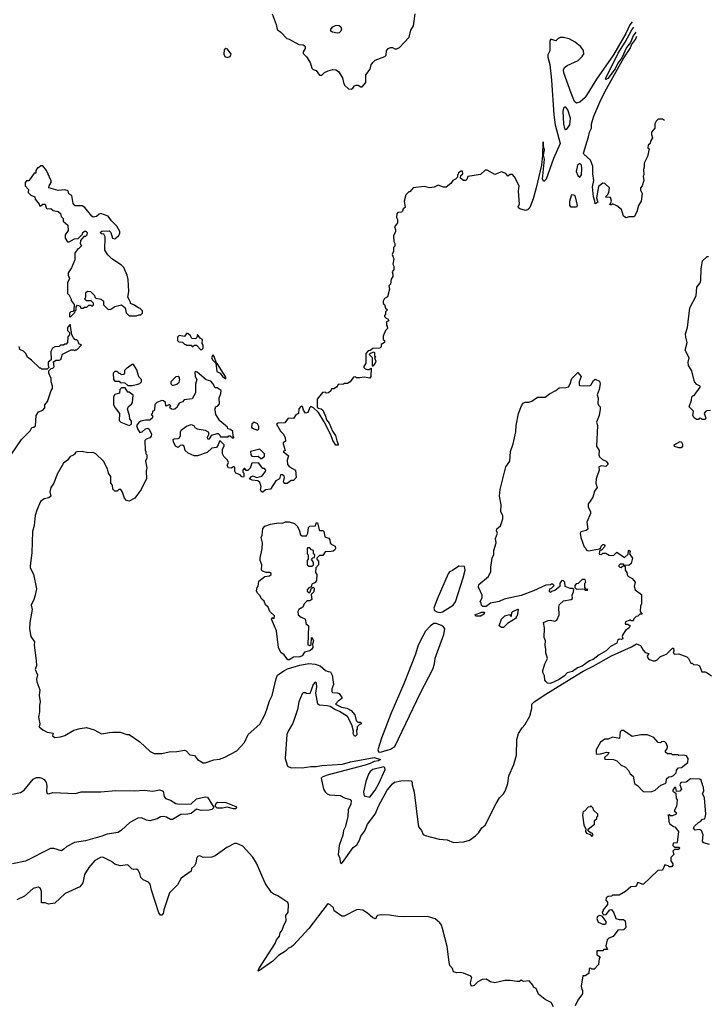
# Model space of a CAD drawing. Extents: x 2086813 to 2278017, y 548126 to 753336.
# Tile 404 of 461: x 2253741 to 2260055, y 668218 to 677261. Entities that reach past the tile are written whole.
import ezdxf

# ---------------------------------------------------------------- set-up
doc = ezdxf.new("R2010")
doc.units = 0

msp = doc.modelspace()

# ---------------------------------------------------------------- linework, layer by layer
at = {"layer": '0CON10XD'}
for points in [[(2256060, 677315), (2256097.5, 677215), (2256105, 677170), (2256140, 677145), (2256195, 677087.5), (2256215, 677082.5), (2256305, 677032.5), (2256345, 677030), (2256353, 677023), (2256361.7, 677011.7), (2256362.5, 676995), (2256343.3, 676965), (2256345, 676950), (2256375, 676920), (2256408.3, 676868.3), (2256422.5, 676815), (2256435, 676802.5), (2256463, 676793), (2256495, 676750), (2256515, 676750), (2256540, 676775), (2256575, 676792.5), (2256617, 676803), (2256645, 676800), (2256667.5, 676785), (2256706.1, 676726.1), (2256713.6, 676683.6), (2256725, 676660), (2256760, 676625), (2256785, 676622.5)], [(2256785, 676622.5), (2256799.3, 676630.7), (2256815, 676652.5), (2256830.7, 676659.3), (2256849.3, 676659.3), (2256873, 676643), (2256886.4, 676643.6), (2256918.8, 676685), (2256920, 676755), (2256958.8, 676805), (2256970, 676845), (2256983.6, 676866.4), (2257005, 676887.5), (2257095, 676922.5), (2257106.7, 676935), (2257110, 676975), (2257125, 676996.2), (2257145, 677006), (2257165, 677006.2), (2257185, 676992.5), (2257203, 676993), (2257227.5, 677005), (2257318.3, 677101.7), (2257333.3, 677165), (2257356.1, 677203.9), (2257373.8, 677315)], [(2259366.1, 677241.3), (2259345, 677212.5), (2259307.5, 677132.5), (2259195, 676937.5), (2259037.5, 676715), (2258933.6, 676546.4), (2258885.4, 676504.6), (2258855, 676492.7), (2258835, 676510.6), (2258804, 676585), (2258736.7, 676773.3), (2258735, 676800), (2258745, 676822.5), (2258769.3, 676840.7), (2258870, 676885), (2258910, 676925), (2258910, 676935), (2258920, 676945), (2258917, 676977), (2258895, 677012.5), (2258843, 677053), (2258786.4, 677086.4), (2258735, 677097.5), (2258705, 677097.5), (2258685, 677087.5), (2258665, 677067.5), (2258618.3, 677081.7), (2258610, 677065), (2258608, 676975), (2258590.7, 676939.3), (2258590, 676915), (2258608.9, 676848.9), (2258626, 676706), (2258647.5, 676387.5), (2258659.6, 676295), (2258704.2, 676125), (2258643.8, 675985), (2258575, 675796), (2258555, 675776), (2258541.4, 675795), (2258561.2, 675981.2), (2258550, 676015), (2258560, 676065), (2258550, 676095), (2258551.7, 676131.7), (2258545, 676140), (2258543.3, 676015), (2258532.2, 675925), (2258483.8, 675716.2), (2258455.4, 675614.7), (2258425, 675536.7), (2258405, 675513.3), (2258385, 675507.5), (2258333, 675523), (2258323, 675533), (2258320, 675545), (2258330, 675565), (2258322.5, 675685), (2258326.7, 675735), (2258286.1, 675816.1), (2258265, 675837.5), (2258245, 675837.5), (2258223, 675823), (2258205, 675847.5), (2258165, 675862.5), (2258105, 675837.5), (2258035, 675877.5), (2258015, 675880), (2257971.7, 675838.3), (2257855, 675820), (2257848.3, 675791.7), (2257837, 675783), (2257815, 675782.5), (2257790, 675805), (2257791.7, 675828.3), (2257810, 675845), (2257808.3, 675868.3), (2257795, 675870), (2257770, 675855), (2257768.3, 675841.7), (2257760, 675835), (2257760, 675815), (2257743, 675797), (2257720, 675785), (2257700, 675755), (2257656.4, 675723.6), (2257633.9, 675723.9), (2257585, 675740), (2257546.4, 675723.6), (2257505, 675717.5), (2257455, 675727.5), (2257355, 675717.5), (2257325, 675680), (2257315, 675680), (2257288.3, 675651.7), (2257273, 675593), (2257280, 675535), (2257262.5, 675525), (2257257.5, 675502.5), (2257248.3, 675491.7), (2257215, 675490), (2257203, 675477), (2257200, 675445), (2257210, 675425), (2257210, 675395), (2257183, 675357), (2257192.5, 675335), (2257192.5, 675315), (2257172.5, 675275), (2257177.5, 675225), (2257187.5, 675205), (2257185, 675180), (2257173, 675167), (2257172.5, 675135), (2257162.5, 675105), (2257177.5, 675065), (2257167.5, 675015), (2257176.4, 674996.4), (2257177.5, 674965), (2257160, 674945), (2257167.5, 674925), (2257166.4, 674903.6), (2257153, 674877), (2257147, 674833), (2257130, 674815), (2257137.5, 674785), (2257120, 674715), (2257090.7, 674699.3), (2257080, 674675), (2257080, 674655), (2257090, 674645), (2257101.7, 674611.7), (2257120, 674595), (2257101.7, 674578.3), (2257100, 674555), (2257090, 674545), (2257090, 674535), (2257105, 674520), (2257120, 674515), (2257130, 674495), (2257110, 674485), (2257110, 674455), (2257117, 674447), (2257120, 674425), (2257100, 674405), (2257080, 674355), (2257080, 674325), (2257090, 674315), (2257090, 674295), (2257061.7, 674278.3), (2257060, 674255), (2257047, 674243), (2256985, 674240), (2256958.3, 674221.7), (2256941.7, 674218.3), (2256920, 674195), (2256920, 674105), (2256900, 674075), (2256900, 674065), (2256913, 674053), (2256935, 674047.5), (2256951.7, 674048.3), (2256970, 674060), (2256965, 673982.5), (2256955, 673967.5), (2256905, 673977.5), (2256865, 673970), (2256835, 673970), (2256825, 673980), (2256805, 673977.5), (2256776.4, 673933.6), (2256751.7, 673918.3), (2256725, 673920), (2256715, 673912.5), (2256665, 673910), (2256650, 673885), (2256625, 673870), (2256605, 673870), (2256598.3, 673851.7), (2256577, 673833), (2256555, 673830), (2256545, 673840), (2256523, 673837), (2256473, 673777), (2256472.5, 673702.5), (2256483, 673693), (2256508.3, 673688.3), (2256523.8, 673673.8), (2256549.6, 673619.5), (2256557.5, 673585), (2256584.1, 673554.1), (2256612.3, 673482.3), (2256641.7, 673441.7), (2256652, 673392), (2256666.4, 673363.6), (2256665, 673352.5), (2256643.9, 673353.9), (2256615.9, 673395.9), (2256597.7, 673447.7), (2256538.3, 673568.3), (2256485, 673652.5), (2256440, 673695), (2256415, 673707.5), (2256405, 673700), (2256386.4, 673653.6), (2256365, 673647.5), (2256346.7, 673675), (2256338.3, 673708.3), (2256325, 673710), (2256303, 673687), (2256300, 673645), (2256277, 673633), (2256255, 673597.5), (2256205, 673600), (2256175, 673557.5), (2256113.6, 673556.4), (2256100, 673545), (2256135, 673482.5), (2256163.6, 673453.6), (2256179.3, 673419.3), (2256181.7, 673388.3), (2256160, 673375), (2256160, 673365), (2256180, 673305), (2256160, 673295), (2256210, 673255), (2256197.5, 673215), (2256200, 673175), (2256220, 673155), (2256272.5, 673125), (2256280, 673055), (2256255, 673030), (2256235, 673030), (2256197.7, 673002.3), (2256175, 673000), (2256163.3, 673015), (2256172.5, 673055), (2256168.3, 673068.3), (2256155, 673080), (2256135, 673080), (2256127.5, 673045), (2256093.6, 673026.4), (2256045, 672950), (2255998.3, 672941.7), (2255975, 672920), (2255965, 672920), (2255953.3, 672943.3), (2255957.5, 672975), (2255945, 673010), (2255927, 673027), (2255875, 673032.5), (2255850, 673045), (2255870, 673065), (2255885, 673070), (2255915, 673057.5), (2255965, 673067.5), (2255998.3, 673111.7), (2256000, 673125), (2255988.3, 673138.3), (2255975, 673140), (2255935, 673190), (2255871.7, 673188.3), (2255858.3, 673141.7), (2255835, 673120), (2255821.7, 673121.7), (2255808.3, 673138.3), (2255801.7, 673138.3), (2255790, 673125), (2255790, 673105), (2255800, 673095), (2255800, 673065), (2255795, 673060), (2255781.7, 673061.7), (2255765, 673080), (2255727, 673097), (2255717.5, 673115), (2255717, 673147), (2255708.3, 673158.3), (2255687, 673143), (2255660, 673145), (2255647.5, 673165), (2255660, 673195), (2255650, 673215), (2255615, 673250), (2255602.5, 673275), (2255602.5, 673315), (2255620, 673345), (2255620, 673355), (2255585, 673390), (2255575, 673390), (2255562.5, 673355), (2255547, 673333), (2255505, 673326.7), (2255462.5, 673285), (2255373.6, 673253.6), (2255343.6, 673253.6), (2255289.3, 673279.3), (2255261.2, 673305), (2255253, 673343), (2255235, 673352.5), (2255215, 673350), (2255195, 673332.5), (2255172.5, 673345), (2255152.5, 673385), (2255150, 673405), (2255158.3, 673411.7), (2255196.4, 673413.6), (2255209.3, 673420.7), (2255219.3, 673440.7), (2255217.5, 673475), (2255225, 673490), (2255271.7, 673528.3), (2255315, 673542.5), (2255340, 673535), (2255350, 673515), (2255372.3, 673502.3), (2255445, 673491.2), (2255472.5, 673475), (2255477.5, 673455), (2255462.5, 673425), (2255465, 673410), (2255485, 673410), (2255506.4, 673443.6), (2255555, 673460), (2255565, 673460), (2255580, 673445), (2255585, 673430), (2255655, 673430), (2255661.7, 673438.3), (2255675, 673440), (2255695, 673420), (2255705, 673420), (2255710, 673425), (2255700, 673435), (2255698.3, 673478.3), (2255678.3, 673498.3), (2255651.7, 673501.7), (2255648.3, 673518.3), (2255577.7, 673577.7), (2255543.6, 673633.6), (2255537.5, 673677.5), (2255530, 673685), (2255538.3, 673691.7), (2255540, 673705), (2255558.3, 673711.7), (2255577, 673733), (2255572.5, 673785), (2255588.3, 673828.3), (2255590, 673855), (2255555, 673880), (2255535, 673880), (2255515, 673920), (2255495, 673940), (2255455, 673952.5), (2255370, 674025), (2255355, 674030), (2255350, 674025), (2255353.6, 673983.6), (2255367.5, 673955), (2255356.4, 673913.6), (2255356.7, 673835), (2255325, 673780), (2255251.7, 673768.3), (2255235, 673750), (2255205, 673737.5), (2255190, 673715), (2255188.3, 673701.7), (2255167, 673683), (2255155, 673680), (2255135, 673682.5), (2255120, 673695), (2255121.7, 673708.3), (2255130, 673715), (2255115, 673730), (2255108.3, 673721.7), (2255081.7, 673711.7), (2255080, 673745), (2255061.7, 673761.7), (2255045, 673762.5), (2255000, 673745), (2254983, 673727), (2254980, 673675), (2254961.7, 673658.3), (2254958.3, 673641.7), (2254950, 673635), (2254960, 673625), (2254960, 673605), (2254935, 673582.5), (2254895, 673583.3), (2254855, 673573.3), (2254835, 673562.5), (2254812.5, 673535), (2254826.4, 673496.4), (2254845, 673470), (2254865, 673476.7), (2254895, 673503.8), (2254918.3, 673508.3), (2254930.7, 673500.7), (2254952.5, 673455), (2254950, 673435), (2254935, 673420), (2254901.7, 673408.3), (2254890, 673395), (2254892.5, 673305), (2254900, 673295), (2254900, 673275), (2254910, 673265), (2254910, 673235), (2254897.5, 673205), (2254907.5, 673145), (2254902.5, 673115), (2254907, 673047), (2254856.7, 672945), (2254797.5, 672865), (2254745, 672837.5), (2254722.5, 672845), (2254702.5, 672865), (2254685, 672920), (2254670, 672945), (2254653, 672947), (2254635, 672930), (2254615, 672930), (2254595, 672950), (2254592.5, 672985), (2254577.5, 673005), (2254577.5, 673065), (2254557.5, 673095), (2254547, 673137), (2254510, 673205), (2254440, 673275), (2254416.1, 673286.1), (2254366.1, 673283.9), (2254313.9, 673296.1), (2254268.3, 673291.7), (2254250, 673285), (2254250, 673275), (2254235, 673260), (2254205, 673250), (2254180, 673215), (2254142.3, 673187.7), (2254084.1, 673085.9), (2254055.9, 673004.1), (2254027.5, 672965), (2254016.7, 672925), (2254026.1, 672883.9), (2254009.6, 672870.5), (2253965, 672860), (2253933.6, 672836.4), (2253897.5, 672755), (2253883.6, 672706.4), (2253873.3, 672615), (2253859.3, 672560.7), (2253853.3, 672365), (2253836.2, 672245), (2253838.8, 672225), (2253867, 672167), (2253895.8, 672035), (2253883.3, 671975)], [(2256655, 677136), (2256612.5, 677145), (2256597.5, 677155), (2256597.5, 677175), (2256617.5, 677195), (2256642.3, 677207.7), (2256655, 677211.2), (2256675, 677206.2), (2256688.8, 677195), (2256696.2, 677175), (2256691.2, 677155), (2256675, 677138.8), (2256655, 677136)], [(2259397.6, 677144.9), (2259375, 677112.5), (2259348.8, 677051.2), (2259314.1, 677005.9), (2259270.7, 676909.3), (2259235, 676862.5), (2259210.7, 676809.3), (2259140.7, 676719.3), (2259125, 676710), (2259120, 676715), (2259122.5, 676725), (2259235.8, 676954.2), (2259301.2, 677055), (2259362.5, 677167.5), (2259381.9, 677193.1)], [(2259662.6, 676334.9), (2259645, 676346.7), (2259605, 676347.5), (2259585, 676330), (2259572.5, 676305), (2259572.5, 676265), (2259543, 676227), (2259542.5, 676205), (2259552.5, 676175), (2259532.5, 676145), (2259530, 676125), (2259513, 676107), (2259510, 676085), (2259520, 676075), (2259507.5, 676005), (2259477, 675943), (2259476.7, 675905), (2259470, 675885), (2259472.5, 675835), (2259467.5, 675825), (2259472.5, 675785), (2259457.5, 675735), (2259442.5, 675715), (2259442.5, 675695), (2259457.5, 675665), (2259447, 675593), (2259422.5, 675555), (2259407.5, 675495), (2259385, 675450), (2259335, 675450), (2259310.7, 675440.7), (2259286.4, 675456.4), (2259266.4, 675516.4), (2259225, 675552.5), (2259185, 675570), (2259175, 675560), (2259161.7, 675561.7), (2259176.7, 675593.3), (2259167, 675627), (2259125, 675630), (2259120, 675635), (2259138.3, 675651.7), (2259150, 675675), (2259156.7, 675715), (2259115, 675757.5), (2259095, 675760), (2259055, 675730), (2259037.5, 675625), (2259050, 675585), (2259025, 675570), (2259023.3, 675595), (2259009.4, 675635), (2259000.7, 675725), (2259014.6, 675785), (2259002.9, 675845), (2259004.5, 675915), (2258981.9, 675971.9), (2258922.5, 676025), (2258919.2, 676035), (2258963.9, 676186.1), (2258973, 676227), (2258992.5, 676265), (2258992.5, 676305), (2259013.8, 676375), (2259078, 676525), (2259128.8, 676625), (2259289.3, 676910.7), (2259346, 676995), (2259359.3, 677030.7), (2259395, 677077.5), (2259409.4, 677109)], [(2255645, 676913.8), (2255675, 676922.5), (2255683.3, 676945), (2255649.6, 676989.5), (2255635, 676997.5), (2255620, 676985), (2255616.2, 676945), (2255625, 676923.3), (2255645, 676913.8)], [(2258755, 676252.1), (2258765, 676254.8), (2258792.5, 676295), (2258799.8, 676355), (2258775, 676432.9), (2258755, 676456), (2258745, 676456.2), (2258735, 676446.7), (2258729.6, 676420.4), (2258734.8, 676305), (2258745, 676260.4), (2258755, 676252.1)], [(2254205, 674530), (2254248.3, 674571.7), (2254251.7, 674588.3), (2254260, 674595), (2254260, 674625), (2254271.7, 674638.3), (2254295, 674630), (2254301.7, 674611.7), (2254325, 674610), (2254335, 674620), (2254358.3, 674621.7), (2254375, 674640), (2254395, 674640), (2254405, 674630), (2254418.3, 674641.7), (2254418.3, 674658.3), (2254398.3, 674678.3), (2254355, 674680), (2254340, 674695), (2254347.5, 674715), (2254350, 674755), (2254365, 674767.5), (2254390, 674765), (2254428.3, 674728.3), (2254431.7, 674711.7), (2254441.7, 674701.7), (2254490, 674695), (2254510, 674675), (2254511.7, 674641.7), (2254555, 674600), (2254577, 674603), (2254615, 674627.5), (2254675, 674642.5), (2254710, 674615), (2254718.3, 674568.3), (2254745, 674540), (2254815, 674540), (2254835, 674550), (2254855, 674550), (2254870, 674565), (2254868.3, 674588.3), (2254848.3, 674608.3), (2254835, 674610), (2254795, 674640), (2254760, 674655), (2254760, 674665), (2254733, 674713), (2254743.3, 674765), (2254736.2, 674875), (2254726.7, 674915), (2254697.5, 674985), (2254675, 675007.5), (2254587.5, 675065), (2254550.7, 675100.7), (2254522.5, 675145), (2254527, 675267), (2254515, 675290), (2254493, 675293), (2254480, 675305), (2254495, 675317.5), (2254561.7, 675321.7), (2254577, 675307), (2254592.5, 675255), (2254615, 675247.5), (2254647.5, 675275), (2254661.7, 675298.3), (2254660, 675315), (2254632.5, 675365), (2254584.2, 675414.2), (2254555, 675457.5), (2254485, 675480), (2254470, 675475), (2254445, 675453.3), (2254415, 675447.5), (2254402.5, 675455), (2254340, 675535), (2254315, 675550), (2254251.7, 675551.7), (2254233, 675573), (2254220, 675645), (2254191.7, 675661.7), (2254185, 675690), (2254155, 675697.5), (2254095, 675693.3), (2254010, 675715), (2254012.5, 675735), (2254030, 675765), (2254029.3, 675779.3), (2253987.5, 675875), (2253955, 675920), (2253935, 675920), (2253915, 675900), (2253905, 675900), (2253890, 675875), (2253888.3, 675851.7), (2253875, 675850), (2253825, 675780), (2253805, 675780), (2253790, 675765), (2253790, 675735), (2253821.7, 675701.7), (2253820, 675675), (2253845, 675650), (2253880, 675635), (2253883, 675613), (2253920, 675565), (2253921.7, 675551.7), (2253935, 675550), (2253953, 675567), (2253975, 675567.5), (2253983, 675533), (2253993, 675523), (2254027, 675527), (2254048.3, 675508.3), (2254095, 675500), (2254115, 675480), (2254123, 675453), (2254140, 675435), (2254141.7, 675411.7), (2254182.5, 675375), (2254186.4, 675323.6), (2254160, 675285), (2254160, 675255), (2254181.7, 675221.7), (2254195, 675220), (2254243, 675247), (2254278.3, 675251.7), (2254318.3, 675291.7), (2254320, 675305), (2254335, 675317.5), (2254348.3, 675318.3), (2254360, 675305), (2254358.3, 675281.7), (2254345, 675270), (2254331.7, 675268.3), (2254298.3, 675231.7), (2254297.5, 675205), (2254310, 675185), (2254285, 675160), (2254273.6, 675156.4), (2254247.5, 675115), (2254247.5, 675055), (2254217, 674983), (2254187.5, 674935), (2254187.5, 674915), (2254200, 674885), (2254180, 674845), (2254180, 674745), (2254195, 674730), (2254212.5, 674695), (2254212.5, 674682.5), (2254240, 674645), (2254238.3, 674591.7), (2254228.3, 674581.7), (2254211.7, 674578.3), (2254200, 674565), (2254200, 674535), (2254205, 674530)], [(2258885, 675813.8), (2258900.6, 675835), (2258904.1, 675895), (2258899.2, 675925), (2258885, 675938.8), (2258864.8, 675925), (2258852.1, 675865), (2258865, 675830), (2258885, 675813.8)], [(2258855, 675537.5), (2258805, 675540), (2258793.6, 675553.6), (2258792.9, 675595), (2258806.9, 675645), (2258815.5, 675654.5), (2258835, 675650.6), (2258842.7, 675635), (2258860, 675555), (2258855, 675537.5)], [(2260085, 673672.5), (2260052.3, 673667.7), (2260038.8, 673661.2), (2260026.7, 673645), (2260042.5, 673605), (2260035, 673587.5), (2260008.3, 673588.3), (2259995, 673600), (2259981.7, 673598.3), (2259975, 673590), (2259955, 673590), (2259933.6, 673603.6), (2259922.5, 673625), (2259930, 673665), (2259890, 673705), (2259910, 673765), (2259911.7, 673798.3), (2259925, 673810), (2259935, 673810), (2259990, 673885), (2259990, 673895), (2259959.3, 673909.3), (2259936.7, 673935), (2259912.5, 674035), (2259883.3, 674085), (2259880, 674115), (2259890, 674155), (2259853.3, 674225), (2259870, 674295), (2259856.7, 674345), (2259856.2, 674375), (2259873.3, 674435), (2259894.4, 674615), (2259953.8, 674725), (2259958.8, 674805), (2259990, 674845), (2259996.1, 674863.9), (2259998.3, 674971.7), (2260012.5, 675045), (2260055, 675086.7), (2260067, 675087)], [(2253659.3, 673260.7), (2253756.7, 673405), (2253835.9, 673484.1), (2253853.6, 673516.4), (2253871.7, 673518.3), (2253885, 673530), (2253891.2, 673625), (2253915, 673658.8), (2253954.2, 673675.8), (2253973.3, 673695), (2253973.3, 673725), (2253996.7, 673755), (2254030, 673855), (2254042.5, 673875), (2254042.5, 673895), (2254030, 673935), (2254030, 673965), (2254010, 674015), (2254010, 674035), (2254031.7, 674058.3), (2254045, 674060), (2254057, 674073), (2254053, 674117), (2254075, 674132.5), (2254105, 674132.5), (2254119.3, 674140.7), (2254135, 674187.5), (2254215, 674230), (2254235, 674230), (2254248.3, 674221.7), (2254251.7, 674228.3), (2254265, 674230), (2254310, 674275), (2254291.7, 674281.7), (2254281.7, 674291.7), (2254278.3, 674308.3), (2254265, 674320), (2254251.7, 674321.7), (2254235, 674340), (2254220, 674365), (2254215, 674410), (2254210, 674415), (2254208.3, 674458.3), (2254201.7, 674458.3), (2254180, 674435), (2254180, 674405), (2254198.3, 674388.3), (2254200, 674365), (2254183, 674347), (2254180, 674295), (2254168.3, 674281.7), (2254155, 674280), (2254145, 674270), (2254115, 674270), (2254105, 674260), (2254065, 674256.7), (2254042.5, 674245), (2254027, 674213), (2254031.7, 674138.3), (2254002.5, 674115), (2254002.5, 674085), (2254010, 674065), (2253995, 674050), (2253945, 674050), (2253935, 674060), (2253925, 674060), (2253850, 674135), (2253812.3, 674162.3), (2253796.7, 674195), (2253776.4, 674216.4), (2253741.7, 674231.7), (2253735, 674260)], [(2255405, 674230), (2255415, 674232.5), (2255426.7, 674245), (2255425, 674270), (2255416.4, 674286.4), (2255420, 674325), (2255397, 674337), (2255375, 674370), (2255368.3, 674341.7), (2255355, 674330), (2255321.7, 674331.7), (2255308.3, 674358.3), (2255285, 674380), (2255271.7, 674378.3), (2255255, 674350), (2255205, 674360), (2255190, 674345), (2255190, 674315), (2255201.7, 674301.7), (2255235, 674300), (2255255, 674280), (2255268.3, 674278.3), (2255275, 674270), (2255315, 674270), (2255325, 674260), (2255335, 674260), (2255345, 674270), (2255365, 674270), (2255405, 674230)], [(2255635, 673963.3), (2255635, 673976.7), (2255555, 674103.3), (2255547, 674107), (2255526.6, 674166.6), (2255515, 674182.5), (2255504, 674154), (2255513.3, 674135), (2255542.5, 674105), (2255550.8, 674030.8), (2255583.1, 674013.1), (2255603.3, 673985), (2255635, 673963.3)], [(2256985, 674080), (2256980, 674080), (2256980, 674155), (2256950, 674185), (2256961.7, 674198.3), (2256995, 674210), (2257000, 674205), (2257000, 674175), (2257010, 674165), (2257000, 674155), (2257010, 674125), (2257006.7, 674105), (2256985, 674080)], [(2254735, 673900), (2254775, 673902.5), (2254827, 673913), (2254845, 673920), (2254860, 673935), (2254860, 673955), (2254835, 673980), (2254815.9, 674045.9), (2254785, 674092.5), (2254775, 674092.5), (2254717.5, 674055), (2254705, 674040), (2254702.5, 674015), (2254695, 674002.5), (2254675, 674000), (2254665, 674010), (2254655, 674010), (2254635, 674030), (2254615, 674030), (2254600, 674015), (2254602.5, 673955), (2254615, 673940), (2254655, 673940), (2254665, 673930), (2254707, 673927), (2254735, 673900)], [(2255145, 673902.5), (2255185, 673913.3), (2255205, 673932.5), (2255212.5, 673955), (2255205, 673977.5), (2255195, 673982.5), (2255175, 673980), (2255130, 673935), (2255130, 673915), (2255145, 673902.5)], [(2258615, 671164.7), (2258588.3, 671168.3), (2258571.7, 671181.7), (2258563.3, 671195), (2258558.8, 671235), (2258546.2, 671265), (2258546.2, 671285), (2258563.8, 671345), (2258588, 671395), (2258572, 671445), (2258573.8, 671475), (2258566.7, 671515), (2258570, 671555), (2258556.4, 671586.4), (2258558.8, 671675), (2258550, 671725), (2258595, 671744.2), (2258615, 671745.8), (2258655, 671736.2), (2258673.9, 671746.1), (2258696, 671795), (2258692, 671865), (2258698.8, 671891.2), (2258735, 671922), (2258804, 671936), (2258815.9, 671944.1), (2258813.8, 671975), (2258827.5, 672005), (2258828.3, 672028.3), (2258817.5, 672037.5), (2258795, 672037.5), (2258750, 672055), (2258746.2, 672096.2), (2258735, 672107.5), (2258720.7, 672109.3), (2258700, 672085), (2258700, 672055), (2258655, 672017.5), (2258625, 672010), (2258615, 672000), (2258600, 672015), (2258608.3, 672021.7), (2258610, 672035), (2258625, 672040), (2258650, 672065), (2258637, 672077), (2258625, 672077.5), (2258615, 672070), (2258573.6, 672066.4), (2258460, 672015), (2258345, 671972.5), (2258190.7, 671939.3), (2258145, 671917.5), (2258065, 671902.5), (2258025, 671870), (2257995, 671870), (2257988.3, 671878.3), (2257981.7, 671881.7), (2257980, 671905), (2257970, 671915), (2257987.1, 671955), (2257989.2, 671975), (2257955, 672050), (2257957, 672073), (2258045, 672147.5), (2258066.1, 672193.9), (2258066.4, 672233.6), (2258080, 672315), (2258095, 672350), (2258096.2, 672385), (2258117.5, 672455), (2258110, 672495), (2258130, 672545), (2258120, 672565), (2258123.3, 672585), (2258157, 672613), (2258177, 672677), (2258177.5, 672705), (2258160, 672745), (2258163.3, 672805), (2258146.7, 672885), (2258153.4, 672945), (2258204.7, 673155), (2258243.1, 673205), (2258247.7, 673295), (2258271.8, 673365), (2258296.7, 673475), (2258301.1, 673535), (2258321.1, 673645), (2258348, 673715), (2258365, 673737.5), (2258383, 673747), (2258415, 673747.5), (2258445, 673757.5), (2258495, 673792.5), (2258567.3, 673792.7), (2258606.7, 673825), (2258665.7, 673854.3), (2258695, 673880), (2258757.7, 673882.3), (2258780.4, 673889.5), (2258796.7, 673915), (2258810, 673965), (2258865, 674020), (2258896.2, 673985), (2258880, 673935), (2258880, 673905), (2258885, 673900), (2258975, 673897.5), (2258986.1, 673903.9), (2259011.7, 673948.3), (2259025, 673960), (2259065, 673940), (2259072.5, 673915), (2259062.5, 673865), (2259042.5, 673815), (2259053.3, 673785), (2259050, 673735), (2259055, 673720), (2259070, 673705), (2259072.5, 673685), (2259061.2, 673625), (2259037.5, 673565), (2259047.5, 673535), (2259037.5, 673345), (2259062.5, 673305), (2259060, 673265), (2259066.7, 673245), (2259092.5, 673222.5), (2259126.7, 673205), (2259143.3, 673185), (2259143.3, 673175), (2259125, 673157.5), (2259085, 673162.5), (2259060, 673155), (2259062.5, 673125), (2259033.3, 673045), (2259032.5, 673005), (2259042.5, 672965), (2259019.3, 672930.7), (2259003.3, 672875), (2258975, 672830), (2258962.5, 672815), (2258960, 672785), (2258982.5, 672745), (2258982.5, 672725), (2258950, 672645), (2258957, 672583), (2258941.7, 672568.3), (2258895, 672557.5), (2258887.5, 672545), (2258893.3, 672505), (2258925, 672420), (2258940, 672405), (2258945, 672390), (2258965, 672382.5), (2259065, 672400), (2259078.3, 672411.7), (2259080, 672425), (2259095, 672440), (2259105, 672440), (2259117.5, 672425), (2259085, 672390), (2259075, 672390), (2259065, 672380), (2259061.7, 672351.7), (2259085, 672350), (2259095, 672360), (2259125, 672360), (2259153, 672343), (2259195, 672340), (2259225, 672370), (2259295, 672320), (2259328.3, 672351.7), (2259333, 672387), (2259338.3, 672388.3), (2259347.5, 672375), (2259340, 672355), (2259367.5, 672315), (2259356.7, 672265), (2259335, 672246.7), (2259290, 672250), (2259285, 672260), (2259255, 672260), (2259240, 672245), (2259251.7, 672231.7), (2259265, 672230), (2259290, 672250), (2259300, 672235), (2259302.5, 672205), (2259316.7, 672185), (2259321.7, 672151.7), (2259365, 672130), (2259392.5, 672095), (2259382.5, 672055), (2259392.5, 672025), (2259451.7, 671981.7), (2259450, 671895), (2259442.5, 671875), (2259440, 671825), (2259458.3, 671801.7), (2259435, 671800), (2259418.3, 671781.7), (2259401.7, 671778.3), (2259381.7, 671758.3), (2259375, 671740), (2259355, 671740), (2259345, 671750), (2259338.3, 671741.7), (2259305, 671730), (2259300, 671715), (2259305, 671710), (2259325, 671710), (2259347.5, 671695), (2259337.5, 671675), (2259305, 671652.5), (2259278.8, 671615), (2259272.5, 671595), (2259280, 671575), (2259265, 671568.8), (2259245, 671571.2), (2259230, 671560), (2259224.3, 671535), (2259165, 671504.5), (2259126.5, 671463.4), (2259062.2, 671427.8), (2259006.3, 671383.7), (2258975, 671372.5), (2258905.2, 671324.8), (2258862.5, 671307.5), (2258816.4, 671273.6), (2258768.8, 671261.2), (2258745, 671233.9), (2258695, 671200.4), (2258615, 671164.7)], [(2254745, 673532.5), (2254767.5, 673545), (2254767, 673573), (2254752.5, 673595), (2254750, 673625), (2254730, 673685), (2254740.7, 673709.3), (2254769.3, 673730.7), (2254777.5, 673745), (2254781.7, 673811.7), (2254745, 673840), (2254735, 673840), (2254708.3, 673878.3), (2254675, 673880), (2254660, 673865), (2254658.3, 673831.7), (2254615, 673817.5), (2254603, 673797), (2254602.5, 673725), (2254617.5, 673695), (2254657.5, 673645), (2254655, 673580), (2254670, 673565), (2254745, 673532.5)], [(2255925, 673490), (2255937, 673503), (2255937.5, 673525), (2255925, 673547.5), (2255895, 673563.3), (2255873.3, 673545), (2255868.3, 673518.3), (2255875, 673510), (2255925, 673490)], [(2259815, 673327.5), (2259795, 673327.5), (2259755, 673340), (2259750, 673355), (2259807, 673387), (2259819.3, 673379.3), (2259827, 673363), (2259827, 673343), (2259815, 673327.5)], [(2255965, 673230), (2255988.3, 673251.7), (2255990, 673275), (2255945, 673317.5), (2255860, 673295), (2255863, 673263), (2255871.7, 673251.7), (2255895, 673247.5), (2255931.7, 673251.7), (2255955, 673230), (2255965, 673230)], [(2256215, 671381.2), (2256202.3, 671382.3), (2256168.3, 671428.3), (2256138.3, 671448.3), (2256116.7, 671495), (2256098.3, 671648.3), (2256052.5, 671755), (2256065, 671770), (2256078.3, 671761.7), (2256080, 671785), (2256037.5, 671825), (2256022.5, 671865), (2255997, 671887), (2255985, 671920), (2255965, 671937.5), (2255945, 671972.5), (2255925, 671992.5), (2255916.2, 672015), (2255922.5, 672045), (2255931.7, 672058.3), (2255937.5, 672105), (2255991.7, 672148.3), (2256035, 672154.2), (2256051.2, 672165), (2256050, 672175), (2256035, 672183.8), (2256003.6, 672183.6), (2255970, 672195), (2255962.5, 672205), (2255963.3, 672255), (2255950, 672295), (2255950, 672315), (2255967.5, 672405), (2255970, 672455), (2255960, 672505), (2255967.5, 672525), (2255973, 672587), (2255991.7, 672608.3), (2256043.6, 672626.4), (2256118.3, 672638.3), (2256155, 672637.5), (2256180.7, 672649.3), (2256215, 672650), (2256265, 672632.5), (2256289.3, 672609.3), (2256307.5, 672575), (2256320.7, 672530.7), (2256335, 672520), (2256375, 672520), (2256387.5, 672545), (2256391.7, 672598.3), (2256405, 672610), (2256457, 672613), (2256465, 672640), (2256475, 672640), (2256490, 672575), (2256495, 672570), (2256525, 672570), (2256535, 672560), (2256541.7, 672511.7), (2256579.6, 672499.5), (2256590, 672485), (2256592.5, 672455), (2256600, 672445), (2256637.5, 672425), (2256641.2, 672405), (2256635, 672393.3), (2256619.6, 672380.5), (2256600, 672375), (2256547.5, 672372.5), (2256525, 672340), (2256495, 672340), (2256470, 672315), (2256470, 672305), (2256486.4, 672286.4), (2256486.2, 672255), (2256460, 672225), (2256457.5, 672185), (2256470, 672165), (2256465.7, 672114.3), (2256456.9, 672093.1), (2256425, 672076.2), (2256417.5, 672052.5), (2256395, 672042.5), (2256380, 672025), (2256381.7, 672011.7), (2256395, 672000), (2256405, 672000), (2256421.7, 672038.3), (2256435, 672047.5), (2256445, 672040), (2256442.5, 672005), (2256418.3, 671981.7), (2256422.5, 671935), (2256406.4, 671923.6), (2256385, 671923.3), (2256374.1, 671915.9), (2256353.9, 671896.1), (2256340, 671865), (2256305, 671842.5), (2256293.8, 671825), (2256298.8, 671795), (2256325, 671774), (2256359.3, 671759.3), (2256366.4, 671746.4), (2256367.5, 671715), (2256392.5, 671695), (2256388.3, 671518.3), (2256405, 671512.5), (2256418.3, 671521.7), (2256420, 671585), (2256425, 671590), (2256438.8, 671555), (2256430, 671525), (2256433.3, 671495), (2256425, 671480), (2256405, 671464.2), (2256357, 671453), (2256335, 671418), (2256315, 671410), (2256254.2, 671405.8), (2256215, 671381.2)], [(2256425, 672242.5), (2256440, 672255), (2256440, 672275), (2256420, 672305), (2256431.7, 672318.3), (2256448.3, 672321.7), (2256450, 672345), (2256440, 672355), (2256440, 672385), (2256421.7, 672391.7), (2256405, 672410), (2256385, 672410), (2256380, 672405), (2256380, 672355), (2256390, 672345), (2256390, 672305), (2256380, 672295), (2256380, 672255), (2256395, 672242.5), (2256425, 672242.5)], [(2257603.7, 671816.3), (2257625, 671823), (2257721.2, 671885), (2257743.3, 671915), (2257814.5, 672134.4), (2257830.6, 672205), (2257825, 672240), (2257775, 672242.5), (2257715, 672201.2), (2257689.3, 672190.7), (2257675, 672172.5), (2257575, 671938.9), (2257545.6, 671855), (2257551.1, 671835), (2257571.6, 671821.6), (2257603.7, 671816.3)], [(2258955, 672020), (2258958.3, 672028.3), (2258941.7, 672031.7), (2258930, 672045), (2258930, 672085), (2258940, 672095), (2258935, 672120), (2258905, 672120), (2258868.3, 672081.7), (2258851.7, 672078.3), (2258840, 672065), (2258840, 672045), (2258855, 672030), (2258905, 672032.5), (2258925, 672030), (2258935, 672020), (2258955, 672020)], [(2253883.3, 671975), (2253871.2, 671935), (2253846.2, 671885), (2253855.7, 671845), (2253832.9, 671725), (2253830, 671665), (2253844, 671595), (2253876.1, 671546.1), (2253874, 671515), (2253894, 671375), (2253894.2, 671325), (2253884.2, 671294.2), (2253904, 671245), (2253896, 671205), (2253899.7, 671179.7), (2253925.8, 671105), (2253918.8, 671055), (2253930, 670995), (2253923.3, 670965), (2253923.8, 670905), (2253913.3, 670855), (2253927.5, 670795), (2253920, 670765), (2253955, 670737.5), (2253995, 670718), (2254048.3, 670708.3), (2254042.5, 670685), (2254065, 670667.5), (2254115, 670673.3), (2254155, 670686.7), (2254237.5, 670735), (2254295, 670752.2), (2254355, 670761.5), (2254425, 670740), (2254491.7, 670701.7), (2254565, 670713.8), (2254595, 670718.8), (2254663.6, 670716.4), (2254725, 670696.2), (2254745, 670696.2), (2254845, 670628.8), (2254938.3, 670538.3), (2254975, 670520.8), (2255045, 670520), (2255115, 670535.8), (2255185, 670540), (2255255, 670552.5), (2255271.2, 670545), (2255305, 670510), (2255345, 670502.5), (2255375, 670466.7), (2255425, 670436.2), (2255445, 670436.2), (2255525, 670462), (2255575, 670468.8), (2255625, 670486.7), (2255735, 670546.2), (2255805, 670623.8), (2255838, 670695), (2255945, 670790), (2255992, 670875), (2256012, 670925), (2256036.2, 671005), (2256058.8, 671055), (2256095, 671210), (2256109.6, 671240.5), (2256168, 671282), (2256201.7, 671298.3), (2256315, 671332.9), (2256395, 671349.2), (2256453, 671343), (2256500, 671325), (2256550, 671285), (2256573, 671273), (2256595, 671270), (2256611.7, 671241.7), (2256622.5, 671155), (2256607.5, 671115), (2256608.3, 671088.3), (2256615, 671082.5), (2256655, 671080), (2256675, 671072.5), (2256700, 671035), (2256700, 671025), (2256665, 671002.5), (2256640, 670975), (2256695, 670946.7), (2256745, 670936.7), (2256785, 670916.7), (2256817.5, 670875), (2256830, 670825), (2256845, 670810), (2256868.3, 670808.3), (2256880, 670795), (2256861.7, 670788.3), (2256840, 670765), (2256840, 670745), (2256832.5, 670735), (2256837, 670693), (2256825, 670680), (2256815, 670680), (2256804.1, 670704.1), (2256807.5, 670725), (2256792, 670785), (2256750, 670860), (2256677.8, 670907.8), (2256633.8, 670925), (2256591.9, 670951.9), (2256565, 670960), (2256495, 670965.7), (2256478, 670975), (2256461.2, 671075), (2256468.8, 671135), (2256466.4, 671166.4), (2256455, 671177.5), (2256436.4, 671153.6), (2256405, 671070), (2256375, 671072.5), (2256365, 671080), (2256345, 671080), (2256335, 671070), (2256304, 670995), (2256291.2, 670925), (2256261.2, 670835), (2256245, 670792.5), (2256205, 670727.5), (2256194.2, 670695.8), (2256180, 670475), (2256200, 670405), (2256235, 670388.8), (2256275, 670394.2), (2256335, 670388.9), (2256415, 670402.9), (2256465, 670401), (2256515, 670411.2), (2256705, 670422), (2256777.5, 670445), (2256995, 670483.1), (2257053.3, 670465), (2257035, 670453.5), (2256995, 670448.6), (2256960.9, 670430.9), (2256915, 670414.1), (2256565, 670323.4), (2256518, 670305), (2256510, 670295), (2256532, 670195), (2256545, 670170), (2256565, 670150), (2256585, 670142), (2256685, 670136.7), (2256725, 670113.3), (2256775, 670100), (2256785.7, 670085.7), (2256781.1, 670055), (2256756.8, 670005), (2256755, 669941.2), (2256729.7, 669845), (2256715, 669813.1), (2256707.8, 669772.2), (2256674.8, 669675), (2256664.5, 669594.4), (2256678, 669565), (2256686.7, 669515), (2256695, 669510), (2256705, 669519.2), (2256802.5, 669657.5), (2256836, 669684), (2256862.1, 669725), (2256875, 669760.6), (2256910, 669810), (2256935, 669872.9), (2257004.6, 669965), (2257037.8, 670045), (2257115, 670183.3), (2257165, 670243.8), (2257183.2, 670256.8), (2257241.2, 670268.8), (2257315, 670274), (2257335, 670271.2), (2257344, 670255), (2257344.3, 670235), (2257363.7, 670165), (2257399.1, 669865), (2257407.3, 669845), (2257431.5, 669815), (2257445, 669778), (2257465, 669767.1), (2257593.2, 669733.2), (2257665, 669729.2), (2257725, 669704.2), (2257820.8, 669709.2), (2257872.5, 669725), (2257926.7, 669765), (2257956.7, 669795), (2257985, 669837.5), (2258015, 669862.5), (2258115, 670063.3), (2258146.2, 670115), (2258185, 670150), (2258200, 670175), (2258222.5, 670245), (2258234, 670315), (2258278.7, 670421.3), (2258302.5, 670505), (2258305, 670650), (2258322, 670705), (2258354.4, 670755.6), (2258381.2, 670785), (2258425.8, 670864.2), (2258444, 670935), (2258444, 670975), (2258464.3, 670995), (2258572.5, 671067.5), (2258725, 671161.2), (2258914, 671276), (2259008.1, 671321.9), (2259175, 671417.2), (2259359.5, 671500.5), (2259405, 671530), (2259443, 671513), (2259465, 671470), (2259485, 671450), (2259518.3, 671438.3), (2259502.5, 671415), (2259512.5, 671395), (2259525, 671383.3), (2259557, 671373), (2259575, 671372.5), (2259595, 671382.5), (2259625, 671413.3), (2259680, 671435), (2259735, 671490), (2259745, 671490), (2259747.5, 671465), (2259742.5, 671455), (2259750, 671435), (2259795, 671437.5), (2259868.3, 671408.3), (2259882.5, 671395), (2259905, 671350), (2259915, 671350), (2259928.3, 671338.3), (2259966.4, 671336.4), (2259985, 671327.5), (2260005, 671270), (2260035, 671272.5), (2260055, 671263.3), (2260092.5, 671235)], [(2257933.6, 671783.6), (2257920, 671795), (2257985, 671820), (2258005, 671820), (2258010, 671815), (2258007.5, 671805), (2257975, 671783.8), (2257933.6, 671783.6)], [(2258185, 671677.5), (2258165, 671677.5), (2258143.3, 671695), (2258164.2, 671755.8), (2258195, 671786.7), (2258237.5, 671797.5), (2258251.7, 671781.7), (2258258.3, 671781.7), (2258260, 671815), (2258270, 671825), (2258315, 671847.5), (2258320, 671845), (2258310, 671785), (2258300, 671775), (2258300, 671765), (2258220, 671715), (2258185, 671677.5)], [(2257055, 670533.4), (2257145, 670559.7), (2257185.5, 670585), (2257420.8, 671079.2), (2257535.5, 671295), (2257550, 671345), (2257556, 671396), (2257637.2, 671612.8), (2257645, 671666.9), (2257633.5, 671685), (2257615.8, 671695.8), (2257565, 671715.7), (2257545, 671714.5), (2257515, 671695.2), (2257468.3, 671645), (2257442.4, 671597.6), (2257399.4, 671515), (2257375.4, 671434.6), (2257268, 671162), (2257148.8, 670885), (2257065, 670662.7), (2257030.2, 670555), (2257035.4, 670535.5), (2257055, 670533.4)], [(2259475, 670170), (2259545, 670171.2), (2259575.6, 670184.4), (2259629.3, 670230.7), (2259667.5, 670245), (2259677.5, 670255), (2259681.7, 670288.3), (2259701.7, 670308.3), (2259725, 670310), (2259745, 670320), (2259770, 670345), (2259773, 670367), (2259791.7, 670388.3), (2259818.3, 670391.7), (2259875, 670440), (2259880, 670475), (2259865, 670500), (2259835, 670507.5), (2259795, 670502.5), (2259785, 670510), (2259735, 670510), (2259725, 670517.5), (2259688.3, 670518.3), (2259670, 670535), (2259670, 670545), (2259687, 670563), (2259690, 670585), (2259677.5, 670615), (2259665, 670627.5), (2259655, 670632.5), (2259635, 670630), (2259625, 670620), (2259605, 670622.5), (2259565, 670667.5), (2259505, 670692.5), (2259445, 670693.8), (2259365, 670677.5), (2259285, 670732.5), (2259268.3, 670731.7), (2259255, 670720), (2259250, 670660), (2259185, 670672.5), (2259145, 670652.5), (2259115, 670652.5), (2259073.6, 670626.4), (2259034.4, 670555.6), (2259035, 670522.5), (2259045, 670516.7), (2259075, 670518), (2259133.6, 670533.6), (2259150, 670530), (2259145.9, 670514.1), (2259111.2, 670485), (2259115, 670470), (2259193, 670467), (2259225, 670453.3), (2259265, 670413.3), (2259305, 670396.7), (2259332.5, 670365), (2259347.5, 670335), (2259373.6, 670313.6), (2259387.5, 670245), (2259415, 670226.7), (2259462.5, 670175), (2259475, 670170)], [(2256955, 670120), (2257005, 670184.4), (2257039, 670245), (2257095.8, 670375), (2257095, 670391.1), (2257085, 670399.5), (2256985, 670374.2), (2256960, 670355), (2256945, 670332.3), (2256918.9, 670265), (2256898.9, 670165), (2256905, 670132.5), (2256955, 670120)], [(2253675, 670146.4), (2253747.6, 670162.4), (2253783.3, 670185), (2253865.7, 670284.3), (2253895, 670301.2), (2253925, 670301.2), (2253945, 670296.2), (2253965, 670281.2), (2253984, 670255), (2253990.8, 670225), (2253986.7, 670175), (2253993.3, 670155), (2254005, 670150), (2254045, 670163.3), (2254255, 670153.8), (2254305, 670169.2), (2254485, 670169.1), (2254625, 670180.6), (2254795, 670177.1), (2254885, 670183.6), (2254965, 670176.9), (2255025, 670187.5), (2255060, 670175), (2255068.9, 670125), (2255078.8, 670108.8), (2255125, 670093.3), (2255175, 670062.7), (2255205, 670056.9), (2255315, 670058), (2255365, 670104), (2255445, 670123.3), (2255465, 670120), (2255523.3, 670025), (2255504.3, 670005.7), (2255479.6, 669999.5), (2255407.7, 669997.7), (2255365, 670010), (2255315, 669971.8), (2255285, 669962.7), (2255219.8, 669960.2), (2255145, 669913.8), (2255125, 669916), (2255087.9, 669937.9), (2255065, 669942.9), (2255035, 669939.4), (2255005, 669921.2), (2254935, 669903.1), (2254905, 669909.2), (2254859.4, 669929.4), (2254825, 669927.5), (2254751.8, 669888.2), (2254675, 669815.9), (2254645, 669795.9), (2254545, 669780.6), (2254495, 669760.8), (2254345, 669719.3), (2254245, 669704.3), (2254172.9, 669667), (2254147.9, 669642.1), (2254125, 669628.1), (2254055, 669649.1), (2254025, 669649.6), (2253795, 669532.1), (2253675, 669508.2)], [(2260076.1, 669686.1), (2260021.7, 669701.7), (2260010, 669715), (2260017.5, 669775), (2260003, 669813), (2259983, 669823), (2259945, 669817.5), (2259927.5, 669835), (2259937, 669853), (2259975, 669887.5), (2259993, 669897), (2260011.7, 669918.3), (2260028.3, 669921.7), (2260037, 669933), (2260042.5, 669965), (2260030, 670115), (2260010, 670155), (2260022.5, 670175), (2260021.7, 670211.7), (2260013, 670223), (2260000, 670275), (2259986.7, 670286.7), (2259900.7, 670289.3), (2259861.7, 670258.3), (2259812.5, 670255), (2259802.5, 670235), (2259817.5, 670195), (2259802.5, 670175), (2259773, 670173), (2259765, 670210), (2259755, 670210), (2259737.5, 670185), (2259740, 670175), (2259767, 670157), (2259768.3, 670108.3), (2259780, 670095), (2259772.5, 670035), (2259750, 669995), (2259768.3, 669978.3), (2259770, 669965), (2259735, 669947.5), (2259718.3, 669948.3), (2259705, 669957.5), (2259692.5, 669955), (2259700, 669945), (2259702.5, 669895), (2259712.5, 669875), (2259745, 669850), (2259758.3, 669848.3), (2259790, 669805), (2259780, 669705), (2259775, 669700), (2259741.7, 669698.3), (2259740, 669675), (2259755, 669660), (2259795, 669660), (2259800, 669655), (2259795, 669640), (2259755, 669640), (2259740, 669625), (2259747.5, 669595), (2259720, 669565), (2259720, 669535), (2259738.3, 669508.3), (2259740, 669495), (2259725, 669480), (2259705, 669480), (2259695, 669490), (2259665, 669500), (2259645, 669450), (2259601.7, 669448.3), (2259465, 669317.5), (2259425, 669332.5)], [(2255705, 670012.2), (2255647.5, 670027.5), (2255605, 670020), (2255555, 670020), (2255536.7, 670036.7), (2255545.5, 670065), (2255558.8, 670075), (2255635, 670072.7), (2255725, 670035.6), (2255730.6, 670025), (2255725, 670012.5), (2255705, 670012.2)], [(2258995, 669760), (2259008.3, 669778.3), (2258998.3, 669788.3), (2258981.7, 669791.7), (2258961.7, 669811.7), (2258960, 669825), (2259018.3, 669871.7), (2259020, 669905), (2259040, 669925), (2259041.7, 669938.3), (2259050, 669945), (2259050, 669965), (2259011.7, 670001.7), (2259008.3, 670018.3), (2258985, 670040), (2258978.3, 670031.7), (2258961.7, 670028.3), (2258928.3, 669991.7), (2258915, 669990), (2258910, 669955), (2258921.2, 669865), (2258940, 669825), (2258937.5, 669805), (2258945, 669790), (2258978.3, 669778.3), (2258995, 669760)], [(2258643.3, 668195), (2258622.5, 668235), (2258565, 668263.3), (2258505, 668310), (2258483, 668363), (2258460, 668375), (2258455, 668390), (2258420, 668435), (2258368.3, 668428.3), (2258345, 668440), (2258331.7, 668428.3), (2258305, 668426.7), (2258245, 668436), (2258195, 668436.2), (2258105, 668413.8), (2258064.1, 668424.1), (2258025, 668447.5), (2257986.4, 668446.4), (2257948.8, 668425), (2257915, 668390.8), (2257895, 668384), (2257887.1, 668387.1), (2257879.5, 668415), (2257893.8, 668463.8), (2257883.3, 668475), (2257815, 668503.8), (2257785, 668510), (2257755, 668506.7), (2257725, 668517.5), (2257717, 668547), (2257692.5, 668575), (2257683.9, 668603.9), (2257665, 668750), (2257623.8, 668915), (2257613.8, 668945), (2257598.8, 668965), (2257555, 669003.8), (2257485, 669023.8), (2257265, 669020), (2257213.1, 669023.1), (2257137.9, 669037.9), (2257065, 669040.8), (2257026.4, 669033.6), (2257017.5, 669025), (2257013, 669007), (2257005, 669003.8), (2256985, 669012.5), (2256935, 669055.6), (2256892.1, 669082.1), (2256840.7, 669089.3), (2256721.7, 669028.3), (2256698.3, 669028.3), (2256627.5, 669075), (2256622.5, 669105), (2256592.2, 669132.2), (2256575, 669139.4), (2256565, 669135.6), (2256395.5, 668915), (2256255, 668760), (2256235, 668742.5), (2256210, 668735), (2256183, 668707), (2256117.5, 668665), (2256065, 668613.3), (2255935, 668522.5), (2255930, 668525), (2255937.5, 668545), (2256088.6, 668775), (2256100.3, 668809.7), (2256126.2, 668845), (2256134.2, 668875), (2256150.6, 668899.4), (2256168.1, 668945), (2256189.4, 668985), (2256183.8, 669035), (2256207.5, 669065), (2256208.8, 669135), (2256203.6, 669153.6), (2256111.2, 669215), (2256075, 669228.6), (2256052, 669245), (2255995, 669330), (2255916, 669515), (2255880.7, 669570.7), (2255788.8, 669668.8), (2255736.4, 669693.6), (2255715, 669693.8), (2255642.1, 669657.9), (2255535, 669582), (2255505, 669568), (2255426.4, 669566.4), (2255395, 669580), (2255372.5, 669575), (2255363.6, 669556.4), (2255357.5, 669515), (2255345, 669490), (2255320, 669465), (2255315, 669440), (2255225, 669376.7), (2255191.2, 669315), (2255117.7, 669242.3), (2255064.3, 669085.7), (2255057.3, 669052.7), (2255045, 669036.7), (2255035, 669037.5), (2255017.9, 669057.9), (2254952.2, 669265), (2254940.3, 669320.3), (2254925, 669340), (2254875, 669362.5), (2254855, 669382.5), (2254845, 669420), (2254829.3, 669449.3), (2254815, 669460), (2254785, 669456.7), (2254771.7, 669461.7), (2254735, 669497.5), (2254665, 669490), (2254615, 669506.2), (2254585, 669530), (2254505, 669568.8), (2254484.1, 669565.9), (2254432.1, 669537.9), (2254375.9, 669474.1), (2254335, 669410), (2254322.5, 669335), (2254293.9, 669296.1), (2254157.5, 669235), (2254065, 669146.2), (2254005, 669137.5), (2253975, 669148.8), (2253940.7, 669150.7), (2253940.8, 669255), (2253930.8, 669280.8), (2253915, 669292.5), (2253895, 669291.9), (2253865, 669280), (2253785, 669210), (2253715, 669177.5)], [(2259425, 669332.5), (2259410, 669335), (2259407.5, 669315), (2259395, 669300), (2259353, 669297), (2259305, 669252.5), (2259245, 669220), (2259185, 669220), (2259175, 669210), (2259145, 669206.7), (2259127.5, 669195), (2259122.5, 669175), (2259140, 669155), (2259140, 669135), (2259100, 669085), (2259100, 669075), (2259090, 669065), (2259091.7, 669051.7), (2259105, 669040), (2259127, 669043), (2259160, 669085), (2259175, 669090), (2259198, 669058), (2259215, 669007.5), (2259245, 668997.5), (2259287, 668997), (2259300, 668985), (2259307, 668923), (2259285, 668902.5), (2259235, 668900), (2259189.3, 668840.7), (2259150, 668825), (2259135, 668810), (2259122.5, 668755), (2259138.3, 668721.7), (2259105, 668720), (2259095, 668710), (2259041.7, 668708.3), (2259041.7, 668671.7), (2259070, 668655), (2259062.5, 668637.5), (2259057.5, 668585), (2259015, 668540), (2258995, 668540), (2258985, 668550), (2258971.7, 668548.3), (2258968.3, 668501.7), (2258935, 668480), (2258911.7, 668478.3), (2258897.5, 668385), (2258903, 668353), (2258910, 668345), (2258910, 668315), (2258867.5, 668255), (2258842.5, 668205)], [(2259115, 668952.5), (2259127, 668963), (2259127, 668977), (2259088.3, 669028.3), (2259065, 669032.5), (2259047, 669023), (2259040, 669005), (2259052.3, 668972.3), (2259095, 668953.3), (2259115, 668952.5)]]:
    msp.add_lwpolyline(points, dxfattribs=at)

doc.saveas('drawing.dxf')
